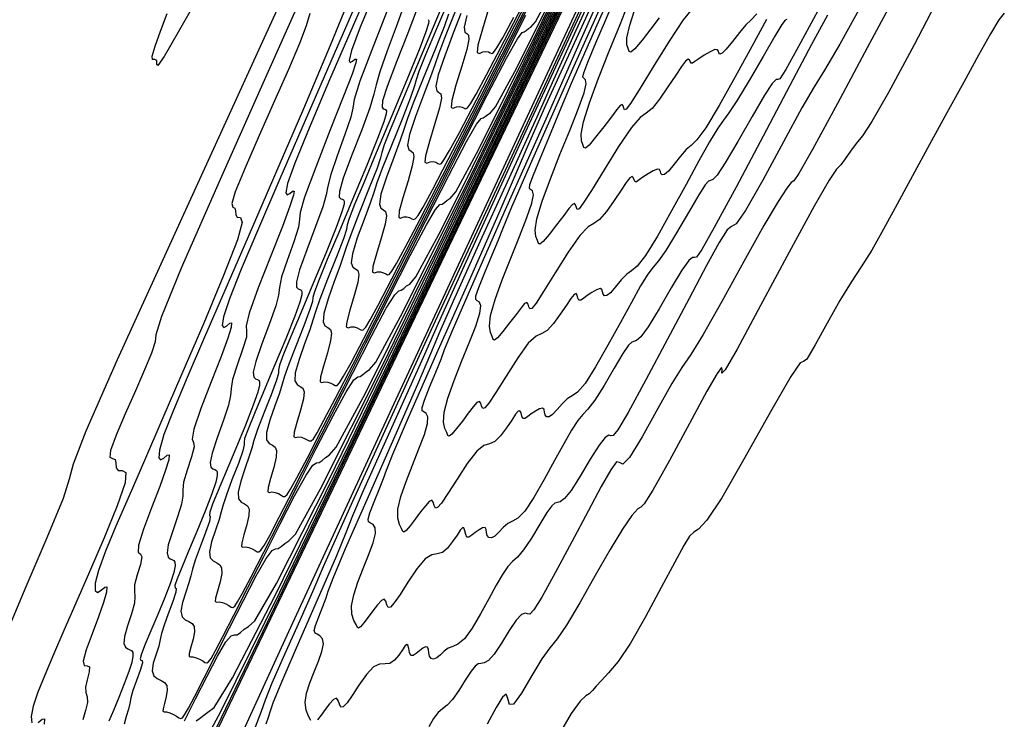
# Model space of a CAD drawing. Extents: x 3249832 to 3255657, y 13789405 to 13793316.
# Tile 607 of 656: x 3251949 to 3251997, y 13792183 to 13792216. Entities that reach past the tile are written whole.
import ezdxf

# ---------------------------------------------------------------- set-up
doc = ezdxf.new("R2010")
doc.units = 0
doc.header["$LTSCALE"] = 100
doc.header["$MEASUREMENT"] = 0
for name, color, linetype in [('GRATIO_03231_CON', 1, 'CONTINUOUS'), ('GRATIO_0323_ICON', 1, 'CONTINUOUS'), ('TARGETS_EAST', 7, 'CONTINUOUS')]:
    doc.layers.add(name, color=color, linetype=linetype)

# ---------------------------------------------------------------- blocks, each defined once
blk = doc.blocks.new('Gratio_032316_contours')
at = {"layer": 'GRATIO_03231_CON', "color": 1, "linetype": 'Continuous', "flags": 128}
for points in [[(3251957.993, 13792180.996), (3251960.689, 13792186.626), (3251964.436, 13792194.445), (3251969.683, 13792205.395), (3251976.531, 13792219.682)], [(3251966.62, 13792228.337), (3251960.734, 13792215.476), (3251956.404, 13792206.013), (3251953.629, 13792199.906), (3251952.107, 13792196.443), (3251951.498, 13792194.854), (3251951.308, 13792194.127), (3251951.006, 13792193.191), (3251950.216, 13792191.29), (3251949.199, 13792188.928), (3251948.37, 13792186.927)], [(3251957.984, 13792181.209), (3251960.896, 13792187.22), (3251964.88, 13792195.53), (3251969.912, 13792206.038), (3251975.466, 13792217.63)], [(3251962.745, 13792217.939), (3251960.864, 13792213.693), (3251958.605, 13792208.627), (3251956.721, 13792204.334), (3251955.767, 13792201.992), (3251955.494, 13792201.106), (3251955.454, 13792200.767), (3251955.282, 13792200.229), (3251954.947, 13792199.41), (3251954.502, 13792198.394), (3251954.009, 13792197.283), (3251953.571, 13792196.258), (3251953.302, 13792195.517), (3251953.273, 13792195.19), (3251953.39, 13792195.121), (3251953.519, 13792195.083), (3251953.562, 13792194.912), (3251953.579, 13792194.685), (3251953.663, 13792194.543), (3251953.865, 13792194.548), (3251954.041, 13792194.459), (3251954.001, 13792193.96), (3251953.615, 13792192.838), (3251952.986, 13792191.296), (3251952.278, 13792189.644), (3251951.624, 13792188.135), (3251951.049, 13792186.81), (3251950.547, 13792185.655), (3251950.119, 13792184.66), (3251949.782, 13792183.825), (3251949.558, 13792183.155), (3251949.464, 13792182.655), (3251949.488, 13792182.347)], [(3251949.801, 13792182.362), (3251949.994, 13792182.52), (3251950.11, 13792182.538), (3251950.11, 13792182.538), (3251950.09, 13792182.277)], [(3251957.058, 13792179.954), (3251958.647, 13792182.925), (3251961.485, 13792188.666), (3251965.658, 13792197.315), (3251971.177, 13792208.835), (3251977.979, 13792223.037)], [(3251962.939, 13792216.645), (3251962.758, 13792216.048), (3251962.432, 13792215.193), (3251961.904, 13792213.945), (3251961.231, 13792212.416), (3251960.487, 13792210.745), (3251959.805, 13792209.187), (3251959.334, 13792208.027), (3251959.172, 13792207.456), (3251959.217, 13792207.287), (3251959.314, 13792207.24), (3251959.35, 13792207.101), (3251959.363, 13792206.916), (3251959.432, 13792206.801), (3251959.586, 13792206.781), (3251959.659, 13792206.545), (3251959.435, 13792205.695), (3251958.771, 13792203.97), (3251957.807, 13792201.666), (3251956.755, 13792199.22), (3251955.789, 13792196.989), (3251954.938, 13792195.03), (3251954.196, 13792193.322), (3251953.563, 13792191.855), (3251953.061, 13792190.645), (3251952.722, 13792189.72), (3251952.564, 13792189.096), (3251952.559, 13792188.753), (3251952.667, 13792188.658), (3251952.843, 13792188.758), (3251953.019, 13792188.903), (3251953.125, 13792188.919), (3251953.125, 13792188.919), (3251953.105, 13792188.672), (3251952.962, 13792188.174), (3251952.719, 13792187.478), (3251952.411, 13792186.657), (3251952.129, 13792185.877), (3251951.979, 13792185.326), (3251952.029, 13792185.123), (3251952.179, 13792185.111), (3251952.292, 13792185.062), (3251952.27, 13792184.811), (3251952.171, 13792184.434), (3251952.096, 13792184.069), (3251952.114, 13792183.812), (3251952.17, 13792183.601), (3251952.181, 13792183.335), (3251952.091, 13792182.944), (3251951.955, 13792182.497)], [(3251957.438, 13792182.44), (3251957.608, 13792182.551), (3251957.808, 13792182.726), (3251958.014, 13792182.859), (3251958.31, 13792183.089), (3251959.191, 13792184.522), (3251961.255, 13792188.504), (3251964.913, 13792195.97), (3251969.835, 13792206.189), (3251975.502, 13792218.02)], [(3251964.869, 13792217.429), (3251963.928, 13792215.102), (3251962.629, 13792212.036), (3251961.232, 13792208.796), (3251959.953, 13792205.843), (3251958.828, 13792203.25), (3251957.846, 13792200.99), (3251957.006, 13792199.049), (3251956.34, 13792197.465), (3251955.885, 13792196.285), (3251955.663, 13792195.537), (3251955.63, 13792195.158), (3251955.724, 13792195.062), (3251955.884, 13792195.153), (3251956.045, 13792195.285), (3251956.141, 13792195.3), (3251956.141, 13792195.3), (3251956.119, 13792195.067), (3251955.966, 13792194.558), (3251955.683, 13792193.77), (3251955.29, 13792192.747), (3251954.902, 13792191.713), (3251954.656, 13792190.937), (3251954.64, 13792190.597), (3251954.746, 13792190.503), (3251954.817, 13792190.375), (3251954.743, 13792190.008), (3251954.589, 13792189.501), (3251954.466, 13792189.028), (3251954.452, 13792188.71), (3251954.482, 13792188.458), (3251954.459, 13792188.127), (3251954.317, 13792187.623), (3251954.123, 13792187.042), (3251953.976, 13792186.527), (3251953.951, 13792186.189), (3251954.02, 13792186.005), (3251954.131, 13792185.92), (3251954.237, 13792185.881), (3251954.322, 13792185.839), (3251954.373, 13792185.749), (3251954.379, 13792185.568), (3251954.324, 13792185.268), (3251954.189, 13792184.823), (3251953.968, 13792184.229), (3251953.701, 13792183.567), (3251953.437, 13792182.937), (3251953.223, 13792182.426)], [(3251966.606, 13792219.689), (3251965.144, 13792216.324), (3251963.894, 13792213.439), (3251962.899, 13792211.105), (3251962.212, 13792209.416), (3251961.862, 13792208.419), (3251961.772, 13792207.969), (3251961.838, 13792207.871), (3251961.966, 13792207.944), (3251962.095, 13792208.05), (3251962.173, 13792208.062), (3251962.173, 13792208.062), (3251962.148, 13792207.857), (3251961.975, 13792207.324), (3251961.609, 13792206.353), (3251961.048, 13792204.926), (3251960.448, 13792203.384), (3251960.008, 13792202.159), (3251959.861, 13792201.543), (3251959.879, 13792201.287), (3251959.868, 13792201.001), (3251959.69, 13792200.403), (3251959.424, 13792199.635), (3251959.206, 13792198.946), (3251959.128, 13792198.507), (3251959.105, 13792198.17), (3251959.013, 13792197.712), (3251958.768, 13792196.981), (3251958.457, 13792196.131), (3251958.209, 13792195.39), (3251958.12, 13792194.931), (3251958.156, 13792194.71), (3251958.25, 13792194.627), (3251958.344, 13792194.593), (3251958.418, 13792194.556), (3251958.464, 13792194.477), (3251958.465, 13792194.308), (3251958.39, 13792193.98), (3251958.198, 13792193.414), (3251957.871, 13792192.575), (3251957.469, 13792191.593), (3251957.07, 13792190.641), (3251956.743, 13792189.865), (3251956.518, 13792189.308), (3251956.414, 13792188.987), (3251956.428, 13792188.883), (3251956.479, 13792188.839), (3251956.465, 13792188.66), (3251956.315, 13792188.216), (3251956.091, 13792187.624), (3251955.888, 13792187.064), (3251955.772, 13792186.668), (3251955.707, 13792186.371), (3251955.629, 13792186.061), (3251955.5, 13792185.661), (3251955.37, 13792185.229), (3251955.318, 13792184.861), (3251955.395, 13792184.626), (3251955.561, 13792184.492), (3251955.752, 13792184.402), (3251955.913, 13792184.304), (3251956.017, 13792184.159), (3251956.047, 13792183.935), (3251955.998, 13792183.62), (3251955.911, 13792183.286), (3251955.842, 13792183.027), (3251955.835, 13792182.908), (3251955.892, 13792182.882), (3251956.007, 13792182.877), (3251956.166, 13792182.833), (3251956.34, 13792182.757), (3251956.496, 13792182.669), (3251956.607, 13792182.594), (3251956.692, 13792182.558), (3251956.774, 13792182.593), (3251956.884, 13792182.735), (3251957.067, 13792183.056), (3251957.371, 13792183.637), (3251957.829, 13792184.528), (3251958.409, 13792185.663), (3251959.06, 13792186.948), (3251959.729, 13792188.271), (3251960.342, 13792189.452), (3251960.821, 13792190.298), (3251961.114, 13792190.684), (3251961.28, 13792190.766), (3251961.404, 13792190.77), (3251961.556, 13792190.869), (3251961.733, 13792191.024), (3251961.916, 13792191.142), (3251962.241, 13792191.476), (3251963.458, 13792193.657), (3251966.471, 13792199.662), (3251971.769, 13792210.577), (3251978.189, 13792223.938)], [(3251966.178, 13792217.924), (3251965.375, 13792215.981), (3251964.961, 13792214.86), (3251964.843, 13792214.374), (3251964.895, 13792214.276), (3251965.008, 13792214.34), (3251965.121, 13792214.432), (3251965.188, 13792214.443), (3251965.188, 13792214.443), (3251965.162, 13792214.252), (3251964.979, 13792213.707), (3251964.573, 13792212.645), (3251963.927, 13792211.016), (3251963.221, 13792209.22), (3251962.685, 13792207.769), (3251962.472, 13792207.017), (3251962.446, 13792206.679), (3251962.393, 13792206.314), (3251962.163, 13792205.6), (3251961.842, 13792204.701), (3251961.576, 13792203.905), (3251961.465, 13792203.405), (3251961.417, 13792203.027), (3251961.29, 13792202.504), (3251960.994, 13792201.66), (3251960.624, 13792200.676), (3251960.325, 13792199.822), (3251960.205, 13792199.303), (3251960.225, 13792199.063), (3251960.31, 13792198.981), (3251960.397, 13792198.949), (3251960.467, 13792198.915), (3251960.509, 13792198.841), (3251960.508, 13792198.679), (3251960.422, 13792198.336), (3251960.202, 13792197.709), (3251959.823, 13792196.748), (3251959.353, 13792195.606), (3251958.886, 13792194.493), (3251958.503, 13792193.585), (3251958.235, 13792192.928), (3251958.099, 13792192.538), (3251958.093, 13792192.391), (3251958.125, 13792192.31), (3251958.085, 13792192.078), (3251957.898, 13792191.548), (3251957.633, 13792190.859), (3251957.394, 13792190.219), (3251957.259, 13792189.779), (3251957.181, 13792189.459), (3251957.09, 13792189.12), (3251956.937, 13792188.664), (3251956.779, 13792188.166), (3251956.7, 13792187.742), (3251956.758, 13792187.477), (3251956.912, 13792187.334), (3251957.095, 13792187.245), (3251957.249, 13792187.149), (3251957.345, 13792186.998), (3251957.364, 13792186.75), (3251957.297, 13792186.39), (3251957.192, 13792186.003), (3251957.111, 13792185.701), (3251957.102, 13792185.562), (3251957.163, 13792185.535), (3251957.282, 13792185.536), (3251957.44, 13792185.498), (3251957.61, 13792185.426), (3251957.759, 13792185.342), (3251957.868, 13792185.27), (3251957.952, 13792185.242), (3251958.041, 13792185.292), (3251958.166, 13792185.463), (3251958.378, 13792185.84), (3251958.734, 13792186.52), (3251959.269, 13792187.561), (3251959.946, 13792188.889), (3251960.708, 13792190.391), (3251961.489, 13792191.938), (3251962.204, 13792193.325), (3251962.759, 13792194.329), (3251963.091, 13792194.806), (3251963.268, 13792194.925), (3251963.388, 13792194.935), (3251963.529, 13792195.027), (3251963.695, 13792195.173), (3251963.867, 13792195.284), (3251964.209, 13792195.674), (3251965.61, 13792198.263), (3251969.14, 13792205.368), (3251975.335, 13792218.168)], [(3251966.806, 13792217.106), (3251965.995, 13792215.056), (3251965.361, 13792213.38), (3251965.083, 13792212.49), (3251965.012, 13792212.071), (3251964.919, 13792211.627), (3251964.636, 13792210.797), (3251964.26, 13792209.768), (3251963.947, 13792208.864), (3251963.803, 13792208.303), (3251963.728, 13792207.883), (3251963.568, 13792207.296), (3251963.22, 13792206.339), (3251962.791, 13792205.22), (3251962.441, 13792204.253), (3251962.289, 13792203.674), (3251962.293, 13792203.416), (3251962.37, 13792203.335), (3251962.451, 13792203.305), (3251962.515, 13792203.273), (3251962.554, 13792203.205), (3251962.551, 13792203.049), (3251962.455, 13792202.692), (3251962.207, 13792202.005), (3251961.774, 13792200.92), (3251961.237, 13792199.619), (3251960.703, 13792198.346), (3251960.264, 13792197.304), (3251959.952, 13792196.547), (3251959.785, 13792196.089), (3251959.757, 13792195.9), (3251959.771, 13792195.782), (3251959.706, 13792195.496), (3251959.481, 13792194.881), (3251959.174, 13792194.094), (3251958.901, 13792193.374), (3251958.745, 13792192.891), (3251958.656, 13792192.548), (3251958.551, 13792192.178), (3251958.374, 13792191.668), (3251958.188, 13792191.104), (3251958.083, 13792190.623), (3251958.122, 13792190.328), (3251958.263, 13792190.175), (3251958.438, 13792190.088), (3251958.585, 13792189.994), (3251958.674, 13792189.837), (3251958.68, 13792189.566), (3251958.595, 13792189.16), (3251958.473, 13792188.72), (3251958.38, 13792188.375), (3251958.368, 13792188.216), (3251958.434, 13792188.188), (3251958.556, 13792188.195), (3251958.714, 13792188.163), (3251958.879, 13792188.095), (3251959.023, 13792188.015), (3251959.128, 13792187.946), (3251959.213, 13792187.926), (3251959.308, 13792187.991), (3251959.447, 13792188.191), (3251959.689, 13792188.624), (3251960.096, 13792189.402), (3251960.709, 13792190.595), (3251961.484, 13792192.115), (3251962.356, 13792193.834), (3251963.25, 13792195.606), (3251964.067, 13792197.198), (3251964.697, 13792198.36), (3251965.068, 13792198.928), (3251965.256, 13792199.084), (3251965.371, 13792199.1), (3251965.503, 13792199.186), (3251965.658, 13792199.322), (3251965.818, 13792199.425), (3251966.137, 13792199.79), (3251967.443, 13792202.203), (3251970.735, 13792208.829), (3251976.51, 13792220.761)], [(3251967.444, 13792216.94), (3251967.11, 13792215.994), (3251966.677, 13792214.835), (3251966.317, 13792213.823), (3251966.141, 13792213.202), (3251966.04, 13792212.739), (3251965.845, 13792212.089), (3251965.445, 13792211.018), (3251964.958, 13792209.765), (3251964.558, 13792208.685), (3251964.374, 13792208.046), (3251964.361, 13792207.769), (3251964.43, 13792207.688), (3251964.504, 13792207.661), (3251964.563, 13792207.632), (3251964.599, 13792207.569), (3251964.594, 13792207.419), (3251964.488, 13792207.048), (3251964.211, 13792206.3), (3251963.726, 13792205.093), (3251963.121, 13792203.632), (3251962.519, 13792202.198), (3251962.024, 13792201.024), (3251961.669, 13792200.167), (3251961.471, 13792199.64), (3251961.422, 13792199.408), (3251961.416, 13792199.254), (3251961.326, 13792198.914), (3251961.064, 13792198.213), (3251960.716, 13792197.329), (3251960.408, 13792196.529), (3251960.232, 13792196.003), (3251960.131, 13792195.636), (3251960.011, 13792195.236), (3251959.811, 13792194.671), (3251959.597, 13792194.041), (3251959.465, 13792193.504), (3251959.486, 13792193.179), (3251959.615, 13792193.017), (3251959.781, 13792192.931), (3251959.922, 13792192.839), (3251960.002, 13792192.676), (3251959.996, 13792192.381), (3251959.894, 13792191.931), (3251959.754, 13792191.437), (3251959.648, 13792191.049), (3251959.635, 13792190.871), (3251959.705, 13792190.841), (3251959.831, 13792190.854), (3251959.987, 13792190.828), (3251960.148, 13792190.765), (3251960.287, 13792190.688), (3251960.388, 13792190.623), (3251960.474, 13792190.61), (3251960.574, 13792190.689), (3251960.729, 13792190.919), (3251961, 13792191.409), (3251961.458, 13792192.285), (3251962.149, 13792193.628), (3251963.022, 13792195.34), (3251964.004, 13792197.277), (3251965.011, 13792199.273), (3251965.93, 13792201.071), (3251966.635, 13792202.392), (3251967.046, 13792203.05), (3251967.244, 13792203.243), (3251967.354, 13792203.265), (3251967.477, 13792203.345), (3251967.62, 13792203.47), (3251967.769, 13792203.566), (3251968.065, 13792203.905), (3251969.276, 13792206.144), (3251972.33, 13792212.29), (3251977.687, 13792223.359)], [(3251968.66, 13792216.349), (3251968.69, 13792216.296), (3251968.68, 13792216.159), (3251968.554, 13792215.76), (3251968.22, 13792214.891), (3251967.629, 13792213.438), (3251966.889, 13792211.659), (3251966.152, 13792209.903), (3251965.544, 13792208.463), (3251965.103, 13792207.406), (3251964.843, 13792206.741), (3251964.751, 13792206.424), (3251964.708, 13792206.197), (3251964.567, 13792205.75), (3251964.23, 13792204.878), (3251963.799, 13792203.8), (3251963.422, 13792202.839), (3251963.206, 13792202.226), (3251963.08, 13792201.812), (3251962.932, 13792201.353), (3251962.686, 13792200.679), (3251962.415, 13792199.916), (3251962.231, 13792199.267), (3251962.213, 13792198.88), (3251962.318, 13792198.7), (3251962.468, 13792198.617), (3251962.595, 13792198.529), (3251962.659, 13792198.353), (3251962.628, 13792198.012), (3251962.492, 13792197.471), (3251962.316, 13792196.871), (3251962.186, 13792196.397), (3251962.169, 13792196.179), (3251962.246, 13792196.146), (3251962.38, 13792196.172), (3251962.535, 13792196.158), (3251962.686, 13792196.104), (3251962.815, 13792196.033), (3251962.909, 13792195.976), (3251962.995, 13792195.977), (3251963.108, 13792196.087), (3251963.292, 13792196.375), (3251963.622, 13792196.977), (3251964.183, 13792198.05), (3251965.028, 13792199.695), (3251966.098, 13792201.792), (3251967.3, 13792204.163), (3251968.533, 13792206.608), (3251969.655, 13792208.817), (3251970.512, 13792210.454), (3251971.001, 13792211.294), (3251971.22, 13792211.562), (3251971.321, 13792211.595), (3251971.424, 13792211.662), (3251971.545, 13792211.768), (3251971.671, 13792211.849), (3251971.92, 13792212.135), (3251972.943, 13792214.025), (3251975.52, 13792219.212)], [(3251969.58, 13792217.611), (3251968.773, 13792215.672), (3251967.968, 13792213.755), (3251967.304, 13792212.183), (3251966.82, 13792211.026), (3251966.529, 13792210.292), (3251966.416, 13792209.932), (3251966.354, 13792209.669), (3251966.187, 13792209.168), (3251965.813, 13792208.211), (3251965.34, 13792207.035), (3251964.929, 13792205.994), (3251964.692, 13792205.338), (3251964.555, 13792204.9), (3251964.393, 13792204.411), (3251964.123, 13792203.682), (3251963.824, 13792202.854), (3251963.613, 13792202.148), (3251963.577, 13792201.731), (3251963.669, 13792201.542), (3251963.811, 13792201.46), (3251963.931, 13792201.374), (3251963.987, 13792201.192), (3251963.945, 13792200.827), (3251963.791, 13792200.241), (3251963.596, 13792199.589), (3251963.455, 13792199.071), (3251963.436, 13792198.834), (3251963.517, 13792198.799), (3251963.655, 13792198.832), (3251963.808, 13792198.823), (3251963.956, 13792198.773), (3251964.079, 13792198.706), (3251964.17, 13792198.652), (3251964.256, 13792198.661), (3251964.375, 13792198.786), (3251964.573, 13792199.103), (3251964.933, 13792199.761), (3251965.545, 13792200.933), (3251966.468, 13792202.729), (3251967.635, 13792205.017), (3251968.948, 13792207.606), (3251970.294, 13792210.276), (3251971.518, 13792212.69), (3251972.45, 13792214.485), (3251972.978, 13792215.415), (3251973.208, 13792215.721), (3251973.304, 13792215.76), (3251973.398, 13792215.821), (3251973.508, 13792215.917), (3251973.622, 13792215.991), (3251973.848, 13792216.25), (3251974.776, 13792217.965)], [(3251969.784, 13792217.607), (3251969.064, 13792215.902), (3251968.537, 13792214.645), (3251968.215, 13792213.843), (3251968.08, 13792213.441), (3251967.999, 13792213.141), (3251967.808, 13792212.587), (3251967.396, 13792211.543), (3251966.882, 13792210.27), (3251966.436, 13792209.149), (3251966.179, 13792208.45), (3251966.03, 13792207.989), (3251965.853, 13792207.47), (3251965.56, 13792206.686), (3251965.232, 13792205.791), (3251964.996, 13792205.029), (3251964.941, 13792204.582), (3251965.021, 13792204.383), (3251965.154, 13792204.303), (3251965.267, 13792204.22), (3251965.315, 13792204.031), (3251965.261, 13792203.643), (3251965.089, 13792203.012), (3251964.877, 13792202.306), (3251964.724, 13792201.745), (3251964.702, 13792201.488), (3251964.788, 13792201.452), (3251964.929, 13792201.491), (3251965.082, 13792201.489), (3251965.225, 13792201.443), (3251965.343, 13792201.379), (3251965.43, 13792201.328), (3251965.516, 13792201.344), (3251965.642, 13792201.485), (3251965.855, 13792201.831), (3251966.244, 13792202.545), (3251966.907, 13792203.816), (3251967.908, 13792205.762), (3251969.173, 13792208.243), (3251970.596, 13792211.049), (3251972.055, 13792213.944), (3251973.38, 13792216.563)], [(3251969.645, 13792216.613), (3251969.428, 13792216.005), (3251968.979, 13792214.876), (3251968.423, 13792213.505), (3251967.943, 13792212.304), (3251967.666, 13792211.561), (3251967.504, 13792211.077), (3251967.314, 13792210.528), (3251966.997, 13792209.689), (3251966.641, 13792208.729), (3251966.378, 13792207.911), (3251966.304, 13792207.433), (3251966.372, 13792207.225), (3251966.498, 13792207.146), (3251966.604, 13792207.065), (3251966.644, 13792206.87), (3251966.577, 13792206.458), (3251966.388, 13792205.782), (3251966.158, 13792205.023), (3251965.992, 13792204.419), (3251965.969, 13792204.142), (3251966.059, 13792204.104), (3251966.204, 13792204.15), (3251966.356, 13792204.154), (3251966.494, 13792204.112), (3251966.607, 13792204.052), (3251966.69, 13792204.005), (3251966.777, 13792204.028), (3251966.908, 13792204.184), (3251967.136, 13792204.558), (3251967.555, 13792205.33), (3251968.27, 13792206.699), (3251969.348, 13792208.796), (3251970.711, 13792211.469), (3251972.244, 13792214.492), (3251973.816, 13792217.611)], [(3251970.235, 13792216.644), (3251969.872, 13792215.696), (3251969.459, 13792214.603), (3251969.143, 13792213.673), (3251969.032, 13792213.135), (3251969.075, 13792212.908), (3251969.184, 13792212.832), (3251969.277, 13792212.755), (3251969.3, 13792212.548), (3251969.209, 13792212.089), (3251968.986, 13792211.322), (3251968.72, 13792210.457), (3251968.53, 13792209.767), (3251968.503, 13792209.451), (3251968.6, 13792209.41), (3251968.753, 13792209.468), (3251968.903, 13792209.484), (3251969.032, 13792209.451), (3251969.134, 13792209.397), (3251969.211, 13792209.357), (3251969.298, 13792209.395), (3251969.442, 13792209.582), (3251969.699, 13792210.014), (3251970.177, 13792210.898), (3251970.994, 13792212.464), (3251972.228, 13792214.863), (3251973.787, 13792217.92)], [(3251970.526, 13792216.554), (3251970.396, 13792215.986), (3251970.427, 13792215.75), (3251970.527, 13792215.675), (3251970.613, 13792215.6), (3251970.629, 13792215.387), (3251970.526, 13792214.904), (3251970.285, 13792214.093), (3251970.001, 13792213.174), (3251969.799, 13792212.441), (3251969.77, 13792212.105), (3251969.871, 13792212.063), (3251970.028, 13792212.127), (3251970.177, 13792212.149), (3251970.302, 13792212.12), (3251970.398, 13792212.07), (3251970.471, 13792212.034), (3251970.559, 13792212.079), (3251970.709, 13792212.281), (3251970.981, 13792212.742), (3251971.488, 13792213.682), (3251972.357, 13792215.347), (3251973.667, 13792217.896)], [(3251971.583, 13792216.863), (3251971.282, 13792215.891), (3251971.068, 13792215.114), (3251971.036, 13792214.76), (3251971.142, 13792214.716), (3251971.303, 13792214.786), (3251971.451, 13792214.814), (3251971.571, 13792214.79), (3251971.662, 13792214.743), (3251971.732, 13792214.71), (3251971.82, 13792214.763), (3251971.976, 13792214.98), (3251972.263, 13792215.47), (3251972.799, 13792216.466)]]:
    blk.add_lwpolyline(points, dxfattribs=at)
at = {"layer": 'GRATIO_03231_CON', "color": 5, "linetype": 'Continuous', "flags": 128}
for points in [[(3251996.52, 13792216.657), (3251996.261, 13792216.332), (3251995.852, 13792215.663), (3251995.272, 13792214.628), (3251994.555, 13792213.324), (3251993.743, 13792211.85), (3251992.895, 13792210.309), (3251992.075, 13792208.802), (3251991.336, 13792207.421), (3251990.683, 13792206.211), (3251990.111, 13792205.204), (3251989.605, 13792204.399), (3251989.112, 13792203.649), (3251988.57, 13792202.773), (3251987.953, 13792201.676), (3251987.37, 13792200.617), (3251986.966, 13792199.939), (3251986.808, 13792199.82), (3251986.655, 13792199.759), (3251986.191, 13792199.088), (3251985.213, 13792197.381), (3251983.978, 13792195.171), (3251982.856, 13792193.231), (3251982.13, 13792192.143), (3251981.731, 13792191.717), (3251981.502, 13792191.572), (3251981.298, 13792191.367), (3251981.02, 13792190.928), (3251980.582, 13792190.12), (3251979.934, 13792188.885), (3251979.176, 13792187.47), (3251978.441, 13792186.198), (3251977.84, 13792185.314), (3251977.377, 13792184.76), (3251977.035, 13792184.399), (3251976.79, 13792184.12), (3251976.608, 13792183.904), (3251976.451, 13792183.758), (3251976.277, 13792183.651), (3251976.013, 13792183.402), (3251975.581, 13792182.792), (3251974.951, 13792181.714)], [(3251959.044, 13792180.464), (3251961.924, 13792186.771), (3251967.118, 13792197.999), (3251973.259, 13792211.231), (3251978.506, 13792222.548)], [(3251993.565, 13792217.832), (3251992.155, 13792215.127), (3251990.925, 13792212.821), (3251990.121, 13792211.427), (3251989.657, 13792210.737), (3251989.359, 13792210.363), (3251989.086, 13792209.993), (3251988.828, 13792209.625), (3251988.608, 13792209.335), (3251988.407, 13792209.111), (3251988.049, 13792208.594), (3251987.321, 13792207.336), (3251986.111, 13792205.105), (3251984.731, 13792202.523), (3251983.597, 13792200.423), (3251983.016, 13792199.421), (3251982.854, 13792199.253), (3251982.87, 13792199.433), (3251982.843, 13792199.521), (3251982.637, 13792199.245), (3251982.136, 13792198.378), (3251981.291, 13792196.826), (3251980.326, 13792195.04), (3251979.531, 13792193.603), (3251979.112, 13792192.931), (3251978.94, 13792192.771), (3251978.799, 13792192.703), (3251978.515, 13792192.375), (3251978.064, 13792191.719), (3251977.46, 13792190.735), (3251976.736, 13792189.469), (3251975.994, 13792188.156), (3251975.354, 13792187.077), (3251974.895, 13792186.417), (3251974.536, 13792185.971), (3251974.155, 13792185.44), (3251973.671, 13792184.633), (3251973.17, 13792183.786), (3251972.78, 13792183.246), (3251972.587, 13792183.24), (3251972.511, 13792183.525), (3251972.431, 13792183.741), (3251972.247, 13792183.596), (3251971.941, 13792183.088), (3251971.513, 13792182.286)], [(3251960.318, 13792182.155), (3251960.604, 13792182.906), (3251960.795, 13792183.458), (3251961.12, 13792184.277), (3251961.732, 13792185.669), (3251962.468, 13792187.307), (3251963.086, 13792188.706), (3251963.595, 13792189.909), (3251965.011, 13792193.072), (3251968.6, 13792200.884), (3251975.036, 13792214.767), (3251982.624, 13792231.093)], [(3251991.127, 13792217.303), (3251989.889, 13792214.99), (3251988.452, 13792212.296), (3251987.247, 13792210.066), (3251986.592, 13792208.914), (3251986.338, 13792208.554), (3251986.217, 13792208.47), (3251985.998, 13792208.208), (3251985.579, 13792207.562), (3251984.894, 13792206.388), (3251983.927, 13792204.648), (3251982.867, 13792202.728), (3251981.956, 13792201.121), (3251981.358, 13792200.16), (3251980.929, 13792199.532), (3251980.445, 13792198.763), (3251979.759, 13792197.539), (3251979.005, 13792196.184), (3251978.393, 13792195.182), (3251978.068, 13792194.86), (3251977.92, 13792194.933), (3251977.775, 13792194.961), (3251977.488, 13792194.585), (3251977.028, 13792193.773), (3251976.394, 13792192.578), (3251975.609, 13792191.094), (3251974.809, 13792189.603), (3251974.156, 13792188.428), (3251973.767, 13792187.804), (3251973.574, 13792187.607), (3251973.467, 13792187.621), (3251973.346, 13792187.651), (3251973.173, 13792187.582), (3251972.921, 13792187.317), (3251972.58, 13792186.808), (3251972.2, 13792186.195), (3251971.847, 13792185.668), (3251971.571, 13792185.37), (3251971.365, 13792185.253), (3251971.207, 13792185.225), (3251971.074, 13792185.195), (3251970.929, 13792185.09), (3251970.732, 13792184.84), (3251970.457, 13792184.41), (3251970.141, 13792183.905), (3251969.834, 13792183.469), (3251969.574, 13792183.201), (3251969.35, 13792183.03), (3251969.14, 13792182.845), (3251968.922, 13792182.556), (3251968.685, 13792182.159)], [(3251960.831, 13792182.304), (3251960.947, 13792182.627), (3251961.016, 13792182.881), (3251961.181, 13792183.362), (3251961.625, 13792184.448), (3251962.449, 13792186.34), (3251963.425, 13792188.556), (3251964.243, 13792190.437), (3251964.699, 13792191.552), (3251965.018, 13792192.371), (3251965.533, 13792193.587), (3251966.462, 13792195.659), (3251967.57, 13792198.097), (3251968.506, 13792200.175), (3251969.163, 13792201.68), (3251970.41, 13792204.46), (3251973.358, 13792210.876), (3251978.621, 13792222.231)], [(3251989.74, 13792217.299), (3251988.559, 13792215.165), (3251987.822, 13792213.904), (3251987.321, 13792213.093), (3251986.736, 13792212.086), (3251985.846, 13792210.446), (3251984.84, 13792208.583), (3251984.007, 13792207.117), (3251983.55, 13792206.48), (3251983.329, 13792206.341), (3251983.118, 13792206.182), (3251982.728, 13792205.574), (3251982.116, 13792204.459), (3251981.275, 13792202.869), (3251980.236, 13792200.904), (3251979.18, 13792198.925), (3251978.324, 13792197.36), (3251977.828, 13792196.518), (3251977.602, 13792196.235), (3251977.501, 13792196.232), (3251977.393, 13792196.251), (3251977.215, 13792196.142), (3251976.924, 13792195.778), (3251976.497, 13792195.096), (3251976.013, 13792194.282), (3251975.574, 13792193.585), (3251975.259, 13792193.192), (3251975.051, 13792193.041), (3251974.909, 13792193.009), (3251974.788, 13792192.977), (3251974.638, 13792192.846), (3251974.404, 13792192.519), (3251974.056, 13792191.95), (3251973.652, 13792191.282), (3251973.274, 13792190.707), (3251972.981, 13792190.36), (3251972.746, 13792190.145), (3251972.52, 13792189.909), (3251972.259, 13792189.528), (3251971.953, 13792188.999), (3251971.597, 13792188.349), (3251971.197, 13792187.623), (3251970.787, 13792186.933), (3251970.411, 13792186.411), (3251970.102, 13792186.144), (3251969.85, 13792186.04), (3251969.634, 13792185.965), (3251969.435, 13792185.818), (3251969.25, 13792185.635), (3251969.079, 13792185.486), (3251968.924, 13792185.429), (3251968.798, 13792185.462), (3251968.717, 13792185.57), (3251968.685, 13792185.731), (3251968.671, 13792185.896), (3251968.632, 13792186.006), (3251968.537, 13792186.02), (3251968.397, 13792185.952), (3251968.236, 13792185.833), (3251968.075, 13792185.698), (3251967.933, 13792185.601), (3251967.825, 13792185.606), (3251967.76, 13792185.745), (3251967.721, 13792185.945), (3251967.684, 13792186.104), (3251967.627, 13792186.14), (3251967.539, 13792186.056), (3251967.412, 13792185.871), (3251967.241, 13792185.618), (3251967.036, 13792185.371), (3251966.811, 13792185.214), (3251966.574, 13792185.193), (3251966.315, 13792185.192), (3251966.016, 13792185.057), (3251965.671, 13792184.684), (3251965.314, 13792184.173), (3251964.99, 13792183.674), (3251964.736, 13792183.316), (3251964.553, 13792183.126), (3251964.434, 13792183.109), (3251964.368, 13792183.248), (3251964.315, 13792183.436), (3251964.232, 13792183.542), (3251964.088, 13792183.47), (3251963.897, 13792183.261), (3251963.686, 13792182.988), (3251963.481, 13792182.716), (3251963.304, 13792182.487)], [(3251962.983, 13792182.453), (3251962.868, 13792182.664), (3251962.755, 13792182.954), (3251962.709, 13792183.325), (3251962.778, 13792183.775), (3251962.936, 13792184.28), (3251963.141, 13792184.809), (3251963.35, 13792185.331), (3251963.516, 13792185.802), (3251963.592, 13792186.174), (3251963.549, 13792186.415), (3251963.429, 13792186.553), (3251963.291, 13792186.629), (3251963.19, 13792186.691), (3251963.155, 13792186.81), (3251963.212, 13792187.059), (3251963.367, 13792187.48), (3251963.564, 13792187.97), (3251963.725, 13792188.394), (3251963.83, 13792188.72), (3251964.064, 13792189.347), (3251964.666, 13792190.777), (3251965.768, 13792193.284), (3251967.071, 13792196.223), (3251968.168, 13792198.72), (3251968.793, 13792200.198), (3251969.241, 13792201.283), (3251969.945, 13792202.897), (3251971.192, 13792205.649), (3251972.672, 13792208.888), (3251973.926, 13792211.644), (3251974.731, 13792213.452), (3251975.809, 13792215.847), (3251978.116, 13792220.868)], [(3251987.921, 13792217.569), (3251986.662, 13792215.223), (3251985.95, 13792213.945), (3251985.658, 13792213.493), (3251985.569, 13792213.454), (3251985.486, 13792213.451), (3251985.301, 13792213.261), (3251984.929, 13792212.698), (3251984.331, 13792211.671), (3251983.638, 13792210.455), (3251983.028, 13792209.418), (3251982.636, 13792208.836), (3251982.424, 13792208.617), (3251982.311, 13792208.578), (3251982.215, 13792208.542), (3251982.056, 13792208.357), (3251981.75, 13792207.877), (3251981.253, 13792207.03), (3251980.673, 13792206.034), (3251980.153, 13792205.183), (3251979.796, 13792204.679), (3251979.539, 13792204.376), (3251979.28, 13792204.037), (3251978.933, 13792203.472), (3251978.488, 13792202.679), (3251977.956, 13792201.701), (3251977.355, 13792200.606), (3251976.758, 13792199.562), (3251976.246, 13792198.763), (3251975.88, 13792198.337), (3251975.616, 13792198.153), (3251975.388, 13792198.016), (3251975.145, 13792197.78), (3251974.899, 13792197.495), (3251974.679, 13792197.258), (3251974.506, 13792197.147), (3251974.386, 13792197.151), (3251974.316, 13792197.236), (3251974.288, 13792197.369), (3251974.262, 13792197.496), (3251974.191, 13792197.563), (3251974.042, 13792197.531), (3251973.844, 13792197.425), (3251973.64, 13792197.283), (3251973.468, 13792197.146), (3251973.335, 13792197.058), (3251973.243, 13792197.06), (3251973.189, 13792197.175), (3251973.15, 13792197.331), (3251973.101, 13792197.438), (3251973.018, 13792197.419), (3251972.888, 13792197.265), (3251972.699, 13792196.986), (3251972.447, 13792196.607), (3251972.162, 13792196.224), (3251971.881, 13792195.95), (3251971.626, 13792195.846), (3251971.355, 13792195.759), (3251971.008, 13792195.486), (3251970.551, 13792194.894), (3251970.055, 13792194.136), (3251969.616, 13792193.437), (3251969.307, 13792192.977), (3251969.116, 13792192.757), (3251969.009, 13792192.735), (3251968.951, 13792192.855), (3251968.906, 13792193.017), (3251968.834, 13792193.109), (3251968.707, 13792193.044), (3251968.525, 13792192.841), (3251968.297, 13792192.543), (3251968.038, 13792192.2), (3251967.789, 13792191.878), (3251967.596, 13792191.648), (3251967.488, 13792191.563), (3251967.429, 13792191.606), (3251967.367, 13792191.739), (3251967.27, 13792191.941), (3251967.189, 13792192.242), (3251967.194, 13792192.685), (3251967.338, 13792193.294), (3251967.59, 13792194.025), (3251967.899, 13792194.814), (3251968.213, 13792195.593), (3251968.478, 13792196.289), (3251968.635, 13792196.825), (3251968.65, 13792197.149), (3251968.567, 13792197.31), (3251968.454, 13792197.38), (3251968.372, 13792197.44), (3251968.367, 13792197.595), (3251968.479, 13792197.955), (3251968.727, 13792198.576), (3251969.03, 13792199.303), (3251969.283, 13792199.927), (3251969.458, 13792200.399), (3251969.83, 13792201.315), (3251970.748, 13792203.435), (3251972.406, 13792207.171), (3251974.362, 13792211.558), (3251976.018, 13792215.285), (3251976.982, 13792217.49)], [(3251957.453, 13792217.294), (3251956.573, 13792215.747), (3251955.89, 13792214.574), (3251955.89, 13792214.574), (3251955.584, 13792214.131), (3251955.532, 13792214.19), (3251955.537, 13792214.378), (3251955.451, 13792214.419), (3251955.337, 13792214.418), (3251955.31, 13792214.582), (3251955.453, 13792215.059), (3251955.722, 13792215.785), (3251956.046, 13792216.64)], [(3251986.012, 13792216.363), (3251985.929, 13792216.325), (3251985.764, 13792216.113), (3251985.422, 13792215.556), (3251984.852, 13792214.57), (3251984.184, 13792213.411), (3251983.593, 13792212.421), (3251983.203, 13792211.839), (3251982.935, 13792211.491), (3251982.66, 13792211.101), (3251982.27, 13792210.445), (3251981.756, 13792209.519), (3251981.135, 13792208.377), (3251980.434, 13792207.098), (3251979.743, 13792205.877), (3251979.164, 13792204.939), (3251978.769, 13792204.434), (3251978.499, 13792204.21), (3251978.266, 13792204.042), (3251978.001, 13792203.762), (3251977.724, 13792203.425), (3251977.479, 13792203.144), (3251977.298, 13792203.006), (3251977.18, 13792202.995), (3251977.116, 13792203.07), (3251977.09, 13792203.187), (3251977.058, 13792203.296), (3251976.97, 13792203.341), (3251976.794, 13792203.287), (3251976.567, 13792203.161), (3251976.343, 13792203.008), (3251976.165, 13792202.871), (3251976.037, 13792202.786), (3251975.953, 13792202.787), (3251975.903, 13792202.889), (3251975.864, 13792203.024), (3251975.809, 13792203.105), (3251975.714, 13792203.058), (3251975.563, 13792202.87), (3251975.342, 13792202.544), (3251975.05, 13792202.102), (3251974.725, 13792201.651), (3251974.416, 13792201.318), (3251974.152, 13792201.172), (3251973.875, 13792201.043), (3251973.503, 13792200.701), (3251972.991, 13792199.999), (3251972.426, 13792199.118), (3251971.929, 13792198.318), (3251971.592, 13792197.807), (3251971.397, 13792197.573), (3251971.296, 13792197.548), (3251971.243, 13792197.659), (3251971.201, 13792197.808), (3251971.135, 13792197.892), (3251971.016, 13792197.831), (3251970.839, 13792197.631), (3251970.602, 13792197.321), (3251970.317, 13792196.942), (3251970.032, 13792196.574), (3251969.806, 13792196.306), (3251969.681, 13792196.206), (3251969.618, 13792196.247), (3251969.559, 13792196.382), (3251969.471, 13792196.58), (3251969.405, 13792196.886), (3251969.437, 13792197.364), (3251969.618, 13792198.054), (3251969.917, 13792198.898), (3251970.278, 13792199.816), (3251970.645, 13792200.724), (3251970.958, 13792201.533), (3251971.157, 13792202.151), (3251971.2, 13792202.516), (3251971.136, 13792202.688), (3251971.035, 13792202.756), (3251970.963, 13792202.815), (3251970.972, 13792202.988), (3251971.113, 13792203.402), (3251971.407, 13792204.124), (3251971.763, 13792204.97), (3251972.061, 13792205.694), (3251972.272, 13792206.238), (3251972.713, 13792207.3), (3251973.789, 13792209.764), (3251975.724, 13792214.115), (3251978.007, 13792219.226)], [(3251985.024, 13792216.359), (3251984.314, 13792215.053), (3251983.513, 13792213.589), (3251982.728, 13792212.192), (3251982.082, 13792211.115), (3251981.658, 13792210.53), (3251981.382, 13792210.266), (3251981.143, 13792210.068), (3251980.856, 13792209.743), (3251980.549, 13792209.355), (3251980.278, 13792209.03), (3251980.089, 13792208.865), (3251979.974, 13792208.839), (3251979.916, 13792208.903), (3251979.891, 13792209.006), (3251979.853, 13792209.096), (3251979.749, 13792209.12), (3251979.547, 13792209.043), (3251979.291, 13792208.897), (3251979.045, 13792208.732), (3251978.861, 13792208.595), (3251978.738, 13792208.514), (3251978.662, 13792208.514), (3251978.618, 13792208.604), (3251978.579, 13792208.717), (3251978.518, 13792208.772), (3251978.41, 13792208.697), (3251978.237, 13792208.475), (3251977.986, 13792208.102), (3251977.653, 13792207.597), (3251977.288, 13792207.078), (3251976.951, 13792206.686), (3251976.678, 13792206.499), (3251976.395, 13792206.326), (3251975.999, 13792205.916), (3251975.431, 13792205.104), (3251974.797, 13792204.099), (3251974.242, 13792203.199), (3251973.878, 13792202.638), (3251973.679, 13792202.389), (3251973.583, 13792202.361), (3251973.534, 13792202.462), (3251973.496, 13792202.599), (3251973.436, 13792202.676), (3251973.326, 13792202.618), (3251973.153, 13792202.42), (3251972.908, 13792202.099), (3251972.595, 13792201.684), (3251972.274, 13792201.269), (3251972.017, 13792200.964), (3251971.874, 13792200.848), (3251971.806, 13792200.889), (3251971.752, 13792201.025), (3251971.672, 13792201.219), (3251971.622, 13792201.53), (3251971.679, 13792202.044), (3251971.898, 13792202.813), (3251972.244, 13792203.771), (3251972.656, 13792204.818), (3251973.077, 13792205.855), (3251973.439, 13792206.777), (3251973.678, 13792207.476), (3251973.75, 13792207.883), (3251973.705, 13792208.066), (3251973.616, 13792208.131), (3251973.554, 13792208.19), (3251973.578, 13792208.381), (3251973.747, 13792208.85), (3251974.087, 13792209.672), (3251974.495, 13792210.636), (3251974.84, 13792211.46), (3251975.086, 13792212.077), (3251975.595, 13792213.284), (3251976.83, 13792216.093), (3251979.043, 13792221.058)], [(3251984.547, 13792216.627), (3251984.265, 13792216.323), (3251984.021, 13792216.093), (3251983.711, 13792215.724), (3251983.374, 13792215.285), (3251983.078, 13792214.916), (3251982.88, 13792214.724), (3251982.768, 13792214.684), (3251982.716, 13792214.737), (3251982.693, 13792214.825), (3251982.649, 13792214.896), (3251982.529, 13792214.898), (3251982.299, 13792214.798), (3251982.014, 13792214.633), (3251981.747, 13792214.457), (3251981.557, 13792214.319), (3251981.439, 13792214.242), (3251981.372, 13792214.241), (3251981.332, 13792214.318), (3251981.293, 13792214.41), (3251981.226, 13792214.439), (3251981.105, 13792214.336), (3251980.912, 13792214.08), (3251980.629, 13792213.659), (3251980.256, 13792213.092), (3251979.85, 13792212.504), (3251979.486, 13792212.054), (3251979.204, 13792211.825), (3251978.915, 13792211.61), (3251978.495, 13792211.13), (3251977.872, 13792210.209), (3251977.168, 13792209.081), (3251976.555, 13792208.08), (3251976.163, 13792207.468), (3251975.96, 13792207.205), (3251975.87, 13792207.174), (3251975.826, 13792207.266), (3251975.791, 13792207.39), (3251975.737, 13792207.46), (3251975.635, 13792207.405), (3251975.467, 13792207.21), (3251975.213, 13792206.877), (3251974.874, 13792206.426), (3251974.517, 13792205.965), (3251974.228, 13792205.622), (3251974.067, 13792205.49), (3251973.995, 13792205.531), (3251973.944, 13792205.668), (3251973.873, 13792205.858), (3251973.839, 13792206.175), (3251973.922, 13792206.724), (3251974.179, 13792207.573), (3251974.571, 13792208.644), (3251975.035, 13792209.82), (3251975.508, 13792210.986), (3251975.92, 13792212.02), (3251976.2, 13792212.802), (3251976.3, 13792213.25), (3251976.274, 13792213.445), (3251976.197, 13792213.507), (3251976.144, 13792213.564), (3251976.183, 13792213.773), (3251976.38, 13792214.298), (3251976.766, 13792215.22), (3251977.228, 13792216.303), (3251977.619, 13792217.227)], [(3251979.824, 13792216.432), (3251979.431, 13792215.91), (3251979.002, 13792215.356), (3251978.649, 13792214.937), (3251978.454, 13792214.775), (3251978.372, 13792214.814), (3251978.328, 13792214.954), (3251978.275, 13792215.135), (3251978.272, 13792215.463), (3251978.407, 13792216.083), (3251978.739, 13792217.092)]]:
    blk.add_lwpolyline(points, dxfattribs=at)
at = {"layer": 'GRATIO_0323_ICON', "color": 7, "linetype": 'Continuous', "flags": 128}
for points in [[(3251956.871, 13792182.438), (3251957.412, 13792183.505), (3251957.968, 13792184.603), (3251958.479, 13792185.579), (3251958.882, 13792186.267), (3251959.136, 13792186.562), (3251959.292, 13792186.607), (3251959.421, 13792186.605), (3251959.582, 13792186.71), (3251959.77, 13792186.875), (3251959.965, 13792187.001), (3251960.276, 13792187.283), (3251961.325, 13792189.09), (3251963.863, 13792194.083), (3251968.341, 13792203.273), (3251974.012, 13792215.064), (3251979.826, 13792227.205)], [(3251965.71, 13792218.372), (3251964.118, 13792214.697), (3251962.717, 13792211.469), (3251961.495, 13792208.657), (3251960.45, 13792206.244), (3251959.619, 13792204.285), (3251959.048, 13792202.851), (3251958.763, 13792201.978), (3251958.701, 13792201.564), (3251958.781, 13792201.467), (3251958.925, 13792201.549), (3251959.07, 13792201.668), (3251959.157, 13792201.681), (3251959.157, 13792201.681), (3251959.133, 13792201.462), (3251958.971, 13792200.941), (3251958.646, 13792200.061), (3251958.169, 13792198.837), (3251957.675, 13792197.549), (3251957.332, 13792196.548), (3251957.25, 13792196.07), (3251957.312, 13792195.895), (3251957.343, 13792195.688), (3251957.216, 13792195.205), (3251957.007, 13792194.568), (3251956.836, 13792193.987), (3251956.79, 13792193.609), (3251956.793, 13792193.314), (3251956.736, 13792192.919), (3251956.542, 13792192.302), (3251956.29, 13792191.586), (3251956.092, 13792190.958), (3251956.035, 13792190.56), (3251956.088, 13792190.358), (3251956.191, 13792190.274), (3251956.291, 13792190.237), (3251956.37, 13792190.197), (3251956.418, 13792190.113), (3251956.422, 13792189.938), (3251956.357, 13792189.624), (3251956.193, 13792189.119), (3251955.92, 13792188.402), (3251955.585, 13792187.58), (3251955.254, 13792186.789), (3251954.983, 13792186.146), (3251954.801, 13792185.689), (3251954.728, 13792185.436), (3251954.763, 13792185.375), (3251954.834, 13792185.367), (3251954.845, 13792185.242), (3251954.732, 13792184.883), (3251954.55, 13792184.389), (3251954.381, 13792183.909), (3251954.285, 13792183.556), (3251954.232, 13792183.283), (3251954.169, 13792183.003), (3251954.062, 13792182.657), (3251953.962, 13792182.291)], [(3251987.969, 13792216.563), (3251987.204, 13792215.144), (3251986.156, 13792213.16), (3251984.863, 13792210.713), (3251983.55, 13792208.247), (3251982.493, 13792206.291), (3251981.889, 13792205.231), (3251981.63, 13792204.864), (3251981.535, 13792204.843), (3251981.439, 13792204.851), (3251981.258, 13792204.701), (3251980.927, 13792204.238), (3251980.414, 13792203.384), (3251979.825, 13792202.369), (3251979.301, 13792201.502), (3251978.948, 13792201.014), (3251978.738, 13792200.829), (3251978.61, 13792200.794), (3251978.502, 13792200.76), (3251978.347, 13792200.601), (3251978.077, 13792200.198), (3251977.655, 13792199.49), (3251977.163, 13792198.658), (3251976.713, 13792197.945), (3251976.388, 13792197.52), (3251976.143, 13792197.261), (3251975.9, 13792196.973), (3251975.596, 13792196.5), (3251975.221, 13792195.839), (3251974.776, 13792195.025), (3251974.276, 13792194.115), (3251973.772, 13792193.248), (3251973.329, 13792192.587), (3251972.991, 13792192.24), (3251972.733, 13792192.096), (3251972.511, 13792191.99), (3251972.29, 13792191.799), (3251972.075, 13792191.565), (3251971.879, 13792191.372), (3251971.715, 13792191.288), (3251971.592, 13792191.306), (3251971.517, 13792191.403), (3251971.487, 13792191.55), (3251971.467, 13792191.696), (3251971.412, 13792191.785), (3251971.289, 13792191.776), (3251971.12, 13792191.688), (3251970.938, 13792191.558), (3251970.772, 13792191.422), (3251970.634, 13792191.33), (3251970.534, 13792191.333), (3251970.474, 13792191.46), (3251970.436, 13792191.638), (3251970.393, 13792191.771), (3251970.323, 13792191.779), (3251970.214, 13792191.661), (3251970.055, 13792191.429), (3251969.844, 13792191.113), (3251969.599, 13792190.797), (3251969.346, 13792190.582), (3251969.1, 13792190.519), (3251968.835, 13792190.476), (3251968.512, 13792190.272), (3251968.111, 13792189.789), (3251967.685, 13792189.154), (3251967.303, 13792188.556), (3251967.021, 13792188.146), (3251966.834, 13792187.942), (3251966.722, 13792187.922), (3251966.659, 13792188.052), (3251966.61, 13792188.227), (3251966.533, 13792188.325), (3251966.397, 13792188.257), (3251966.211, 13792188.051), (3251965.991, 13792187.765), (3251965.759, 13792187.458), (3251965.546, 13792187.182), (3251965.385, 13792186.99), (3251965.294, 13792186.921), (3251965.241, 13792186.964), (3251965.175, 13792187.096), (3251965.069, 13792187.303), (3251964.972, 13792187.598), (3251964.952, 13792188.005), (3251965.058, 13792188.535), (3251965.263, 13792189.152), (3251965.52, 13792189.811), (3251965.781, 13792190.462), (3251965.997, 13792191.046), (3251966.114, 13792191.5), (3251966.099, 13792191.782), (3251965.998, 13792191.931), (3251965.873, 13792192.005), (3251965.781, 13792192.066), (3251965.761, 13792192.202), (3251965.846, 13792192.507), (3251966.047, 13792193.028), (3251966.297, 13792193.637), (3251966.504, 13792194.16), (3251966.644, 13792194.559), (3251966.947, 13792195.331), (3251967.707, 13792197.106), (3251969.087, 13792200.228), (3251970.716, 13792203.891), (3251972.093, 13792207.003), (3251972.888, 13792208.844), (3251973.464, 13792210.195), (3251974.358, 13792212.207), (3251975.923, 13792215.639), (3251977.774, 13792219.678)], [(3251968.122, 13792216.881), (3251967.671, 13792215.697), (3251967.125, 13792214.309), (3251966.674, 13792213.116), (3251966.458, 13792212.417), (3251966.429, 13792212.122), (3251966.49, 13792212.042), (3251966.558, 13792212.017), (3251966.612, 13792211.99), (3251966.645, 13792211.932), (3251966.637, 13792211.789), (3251966.521, 13792211.404), (3251966.216, 13792210.596), (3251965.677, 13792209.266), (3251965.005, 13792207.646), (3251964.335, 13792206.05), (3251963.784, 13792204.743), (3251963.386, 13792203.787), (3251963.157, 13792203.19), (3251963.086, 13792202.916), (3251963.062, 13792202.726), (3251962.946, 13792202.332), (3251962.647, 13792201.546), (3251962.257, 13792200.564), (3251961.915, 13792199.684), (3251961.719, 13792199.115), (3251961.606, 13792198.724), (3251961.472, 13792198.295), (3251961.249, 13792197.675), (3251961.006, 13792196.979), (3251960.848, 13792196.386), (3251960.85, 13792196.029), (3251960.966, 13792195.858), (3251961.125, 13792195.774), (3251961.258, 13792195.684), (3251961.33, 13792195.514), (3251961.312, 13792195.197), (3251961.193, 13792194.701), (3251961.035, 13792194.154), (3251960.917, 13792193.723), (3251960.902, 13792193.525), (3251960.976, 13792193.493), (3251961.105, 13792193.513), (3251961.261, 13792193.493), (3251961.417, 13792193.434), (3251961.551, 13792193.36), (3251961.649, 13792193.299), (3251961.734, 13792193.293), (3251961.841, 13792193.388), (3251962.01, 13792193.647), (3251962.311, 13792194.193), (3251962.82, 13792195.168), (3251963.589, 13792196.662), (3251964.56, 13792198.566), (3251965.652, 13792200.72), (3251966.772, 13792202.941), (3251967.792, 13792204.944), (3251968.574, 13792206.423), (3251969.023, 13792207.172), (3251969.232, 13792207.403), (3251969.337, 13792207.43), (3251969.451, 13792207.504), (3251969.583, 13792207.619), (3251969.72, 13792207.708), (3251969.993, 13792208.02), (3251971.11, 13792210.084), (3251973.925, 13792215.751), (3251978.864, 13792225.956)], [(3251969.965, 13792216.74), (3251969.449, 13792215.459), (3251969.153, 13792214.673), (3251968.979, 13792214.165), (3251968.774, 13792213.586), (3251968.435, 13792212.693), (3251968.05, 13792211.666), (3251967.761, 13792210.792), (3251967.668, 13792210.284), (3251967.724, 13792210.066), (3251967.841, 13792209.989), (3251967.94, 13792209.91), (3251967.972, 13792209.709), (3251967.893, 13792209.273), (3251967.687, 13792208.552), (3251967.439, 13792207.74), (3251967.261, 13792207.093), (3251967.236, 13792206.797), (3251967.33, 13792206.757), (3251967.479, 13792206.809), (3251967.629, 13792206.819), (3251967.763, 13792206.781), (3251967.871, 13792206.724), (3251967.951, 13792206.681), (3251968.038, 13792206.712), (3251968.175, 13792206.883), (3251968.418, 13792207.286), (3251968.866, 13792208.114), (3251969.632, 13792209.581), (3251970.788, 13792211.829), (3251972.249, 13792214.694), (3251973.892, 13792217.935)], [(3251981.435, 13792216.893), (3251980.991, 13792216.345), (3251980.312, 13792215.314), (3251979.538, 13792214.062), (3251978.867, 13792212.961), (3251978.449, 13792212.299), (3251978.242, 13792212.02), (3251978.157, 13792211.987), (3251978.118, 13792212.069), (3251978.087, 13792212.181), (3251978.038, 13792212.243), (3251977.945, 13792212.191), (3251977.781, 13792212), (3251977.519, 13792211.655), (3251977.152, 13792211.168), (3251976.759, 13792210.661), (3251976.439, 13792210.279), (3251976.261, 13792210.133), (3251976.183, 13792210.172), (3251976.136, 13792210.311), (3251976.074, 13792210.496), (3251976.056, 13792210.819), (3251976.164, 13792211.403), (3251976.459, 13792212.333), (3251976.898, 13792213.517), (3251977.414, 13792214.823), (3251977.94, 13792216.117), (3251978.396, 13792217.266)]]:
    blk.add_lwpolyline(points, dxfattribs=at)

msp = doc.modelspace()

# ---------------------------------------------------------------- block references
at = {"layer": 'TARGETS_EAST'}
msp.add_blockref('Gratio_032316_contours', (0, 0), dxfattribs=at)

doc.saveas('drawing.dxf')
